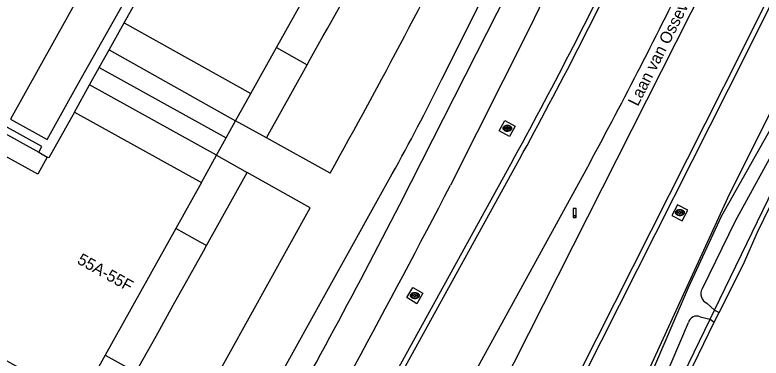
# Model space of a CAD drawing. Extents: x 194485 to 197793, y 468269 to 470822.
# Drawn here: x 196919.9 to 196996.1, y 469615.2 to 469650.3 of the extents above; entities that cross this region are included whole.
import ezdxf

# ---------------------------------------------------------------- set-up
doc = ezdxf.new("R2010")
doc.units = 0
for name, color, linetype in [('BGT begrenzing pand op maaiveld onder overbouw', 7, 'Continuous'), ('BGT grensvlak gebouwinstallatie plus 1', 7, 'Continuous'), ('BGT grensvlak onbegroeid terreindeel', 7, 'Continuous'), ('BGT grensvlak pand deel overbouw', 7, 'Continuous'), ('BGT grensvlak pand op maaiveld', 7, 'Continuous'), ('BGT grensvlak wegdeel', 7, 'Continuous'), ('BGT lijnelement scheiding geluidsscherm', 7, 'Continuous'), ('BGT lijnelement scheiding hek', 7, 'Continuous'), ('BGT puntobject paal lichtmast', 7, 'Continuous'), ('BGT puntobject put kolk', 7, 'Continuous'), ('BGT tekst huisnummerreeks', 7, 'Continuous'), ('BGT tekst openbare ruimte label weg', 7, 'Continuous')]:
    doc.layers.add(name, color=color, linetype=linetype)

msp = doc.modelspace()

# ---------------------------------------------------------------- linework, layer by layer
at = {"layer": 'BGT begrenzing pand op maaiveld onder overbouw'}
for p, q in [((196946.603, 469646.932), (196953.865, 469659.964)), ((196931.044, 469649.462), (196943.979, 469642.223)), ((196925.961, 469640.322), (196938.93, 469633.144)), ((196936.32, 469628.423), (196929.103, 469615.47))]:
    msp.add_line(p, q, dxfattribs=at)
msp.add_lwpolyline([(196923.186, 469635.736), (196922.206, 469633.971), (196916.647, 469637.061), (196917.628, 469638.827)], dxfattribs=at)
at = {"layer": 'BGT grensvlak gebouwinstallatie plus 1'}
msp.add_lwpolyline([(196922.314, 469636.221), (196922.631, 469636.803), (196918.814, 469638.93), (196918.495, 469638.345)], dxfattribs=at)
at = {"layer": 'BGT grensvlak onbegroeid terreindeel'}
for points in [[(196970.993, 469638.906), (196970.418, 469637.843), (196969.364, 469638.406), (196969.922, 469639.478), (196970.993, 469638.906)], [(196986.998, 469629.768), (196988.065, 469629.209), (196988.63, 469630.288), (196987.563, 469630.847), (196986.998, 469629.768)], [(196960.536, 469622.384), (196961.549, 469621.805), (196960.941, 469620.736), (196959.914, 469621.371), (196960.536, 469622.384)]]:
    msp.add_lwpolyline(points, dxfattribs=at)
at = {"layer": 'BGT grensvlak pand deel overbouw'}
for p, q in [((196929.499, 469646.683), (196931.044, 469649.462)), ((196928.503, 469644.892), (196929.499, 469646.683)), ((196946.603, 469646.932), (196949.737, 469645.175)), ((196927.507, 469643.101), (196928.503, 469644.892)), ((196928.503, 469644.892), (196941.455, 469637.684)), ((196925.961, 469640.322), (196927.507, 469643.101)), ((196942.432, 469639.441), (196943.979, 469642.223)), ((196941.455, 469637.684), (196942.432, 469639.441)), ((196918.495, 469638.345), (196922.314, 469636.221)), ((196940.471, 469635.915), (196941.455, 469637.684)), ((196922.314, 469636.221), (196923.186, 469635.736)), ((196938.93, 469633.144), (196940.471, 469635.915))]:
    msp.add_line(p, q, dxfattribs=at)
for points in [[(196949.737, 469645.175), (196950.053, 469645.73), (196951.387, 469648.127), (196951.809, 469648.877), (196953.562, 469652.021), (196954.894, 469654.414), (196955.315, 469655.163), (196956.654, 469657.56), (196956.968, 469658.125)], [(196939.445, 469626.681), (196938.887, 469626.998), (196936.32, 469628.423)], [(196929.103, 469615.47), (196931.68, 469614.045), (196932.238, 469613.728), (196932.546, 469614.291), (196934.303, 469617.439), (196936.051, 469620.586), (196939.136, 469626.121), (196939.445, 469626.681)]]:
    msp.add_lwpolyline(points, dxfattribs=at)
at = {"layer": 'BGT grensvlak pand op maaiveld'}
for p, q in [((196943.979, 469642.223), (196946.603, 469646.932)), ((196938.93, 469633.144), (196936.32, 469628.423))]:
    msp.add_line(p, q, dxfattribs=at)
for points in [[(196931.044, 469649.462), (196933.648, 469654.14), (196933.481, 469654.231)], [(196925.961, 469640.322), (196923.361, 469635.638), (196923.186, 469635.736)], [(196929.103, 469615.47), (196926.475, 469610.753), (196913.516, 469617.964), (196916.147, 469622.686), (196897.841, 469632.872)]]:
    msp.add_lwpolyline(points, dxfattribs=at)
at = {"layer": 'BGT grensvlak wegdeel'}
for p, q in [((196963.492, 469643.678), (196971.463, 469659.622)), ((196929.499, 469646.683), (196942.432, 469639.441)), ((196945.573, 469637.692), (196949.737, 469645.175)), ((196940.471, 469635.915), (196927.507, 469643.101)), ((196945.573, 469637.692), (196942.432, 469639.441)), ((196952.072, 469634.072), (196945.573, 469637.692)), ((196940.471, 469635.915), (196943.604, 469634.154)), ((196939.445, 469626.681), (196943.604, 469634.154)), ((196991.33, 469618.862), (196991.823, 469619.857))]:
    msp.add_line(p, q, dxfattribs=at)
for points in [[(196997.936, 469668.445), (196997.746, 469668.042), (196997.25, 469667.234), (196990.444, 469653.481), (196967.805, 469608.71), (196962.124, 469597.598), (196950.747, 469574.821), (196938.309, 469550.32)], [(196897.067, 469451.551), (196896.58, 469451.785), (196900.495, 469459.935), (196905.056, 469469.263), (196915.308, 469489.702), (196936.699, 469532.551), (196958.295, 469575.32), (196979.341, 469617.182), (196994.142, 469646.569), (197003.69, 469665.723)], [(196897.067, 469451.551), (196900.981, 469459.699), (196905.54, 469469.023), (196915.791, 469489.46), (196937.182, 469532.308), (196958.777, 469575.078), (196979.823, 469616.938), (196994.625, 469646.328), (197004.173, 469665.482)], [(196991.823, 469619.857), (196994.296, 469624.724), (196995.738, 469628.053), (197012.401, 469662.288)], [(196959.212, 469630.887), (196967.051, 469646.301), (196972.328, 469656.737)], [(196919.442, 469639.607), (196923.193, 469637.522), (196926.249, 469643.031), (196932.024, 469653.35), (196928.236, 469655.481), (196919.442, 469639.607)], [(196975.023, 469654.209), (196972.414, 469648.846), (196964.372, 469632.849)], [(196998.205, 469640.591), (196992.034, 469629.654), (196988.666, 469622.369), (196985.234, 469614.368), (196983.75, 469611.223), (196972.19, 469588.744), (196963.313, 469570.833)], [(196999.258, 469639.741), (196993.472, 469629.174), (196990.088, 469622.273)], [(196949.398, 469595.96), (196949.114, 469596.115), (196970.574, 469635.077)], [(196949.398, 469595.96), (196949.587, 469595.854), (196971.049, 469634.821)], [(196933.042, 469553.197), (196940.39, 469565.964), (196950.795, 469584.732), (196962.436, 469605.643), (196978.231, 469634.432)], [(196935.513, 469604.3), (196950.048, 469630.533), (196943.604, 469634.154)], [(196935.894, 469594.536), (196936.276, 469594.179), (196940.275, 469601.298), (196958.431, 469634.015)], [(196990.585, 469620.794), (196991.364, 469620.101), (196991.823, 469619.857)], [(196989.898, 469619.407), (196990.912, 469619.158), (196991.33, 469618.862)], [(196929.961, 469492.33), (196966.155, 469566.891), (196991.33, 469618.862)], [(196964.643, 469570.141), (196973.326, 469588.102), (196986.024, 469612.576), (196988.695, 469618.836)]]:
    msp.add_lwpolyline(points, dxfattribs=at)
for centre, radius, start, end in [((196353.688, 469968.429), 685.462, 330.804968, 333.478355), ((196537.925, 469872.536), 493.53, 331.23989, 334.20926), ((196537.93, 469872.546), 494.07, 331.23902, 334.20702), ((196513.49, 469886.253), 528.581, 331.5489, 333.99423), ((196775.071, 469736.207), 209.914, 330.86784, 333.84553), ((195896.717, 470186.945), 1202.876, 330.591103, 332.571412), ((196302.642, 469968.351), 738.219, 330.415876, 332.79773), ((196991.026, 469621.765), 1.066, 151.56174, 245.58686), ((196989.545, 469618.599), 0.882, 66.37942, 164.40298)]:
    msp.add_arc(centre, radius, start, end, dxfattribs=at)
at = {"layer": 'BGT lijnelement scheiding geluidsscherm'}
msp.add_lwpolyline([(196963.09, 469570.948), (196971.969, 469588.86), (196984.599, 469613.891), (196992.911, 469631.998), (197001.647, 469649.413), (197005.02, 469656.706), (197007.7, 469662.632), (197009.32, 469666.269), (197010.862, 469669.945), (197015.247, 469681.095), (197017.899, 469684.272)], dxfattribs=at)
at = {"layer": 'BGT lijnelement scheiding hek'}
msp.add_lwpolyline([(196931.776, 469497.193), (196990.912, 469619.158), (196991.364, 469620.101), (197013.876, 469666.566)], dxfattribs=at)
at = {"layer": 'BGT puntobject paal lichtmast'}
for points in [[(196977.221, 469630.46), (196976.921, 469630.46), (196976.921, 469629.56), (196977.071, 469629.56)], [(196977.071, 469629.56), (196977.221, 469629.56), (196977.221, 469630.46)]]:
    msp.add_lwpolyline(points, dxfattribs=at)
for start, end in [(0, 180), (0, 180), (180, 0), (180, 270), (270, 0)]:
    msp.add_arc((196977.071, 469629.66), 0.1, start, end, dxfattribs=at)
at = {"layer": 'BGT puntobject put kolk'}
for p, q in [((196970.099, 469638.707), (196969.942, 469638.707)), ((196969.942, 469638.632), (196970.099, 469638.632)), ((196970.442, 469638.707), (196970.285, 469638.707)), ((196970.285, 469638.632), (196970.442, 469638.632)), ((196987.728, 469630.096), (196987.571, 469630.096)), ((196987.571, 469630.022), (196987.728, 469630.022)), ((196988.071, 469630.096), (196987.914, 469630.096)), ((196987.914, 469630.022), (196988.071, 469630.022)), ((196960.652, 469621.615), (196960.495, 469621.615)), ((196960.495, 469621.54), (196960.652, 469621.54)), ((196960.995, 469621.615), (196960.838, 469621.615)), ((196960.838, 469621.54), (196960.995, 469621.54))]:
    msp.add_line(p, q, dxfattribs=at)
for centre, radius, start, end in [((196969.942, 469638.669), 0.0375, 90, 270), ((196970.192, 469638.669), 0.1, 0, 180), ((196970.192, 469638.669), 0.1, 157.97569, 180), ((196970.192, 469638.669), 0.1, 180, 202.02431), ((196970.192, 469638.669), 0.1, 180, 0), ((196970.192, 469638.669), 0.1, 0, 22.02431), ((196970.192, 469638.669), 0.1, 337.97569, 0), ((196970.442, 469638.669), 0.0375, 270, 90), ((196987.571, 469630.059), 0.0375, 90, 270), ((196987.821, 469630.059), 0.1, 0, 180), ((196987.821, 469630.059), 0.1, 157.97569, 180), ((196987.821, 469630.059), 0.1, 180, 202.02431), ((196987.821, 469630.059), 0.1, 180, 0), ((196987.821, 469630.059), 0.1, 0, 22.02431), ((196987.821, 469630.059), 0.1, 337.97569, 0), ((196988.071, 469630.059), 0.0375, 270, 90), ((196960.495, 469621.577), 0.0375, 90, 270), ((196960.745, 469621.577), 0.1, 0, 180), ((196960.745, 469621.577), 0.1, 157.97569, 180), ((196960.745, 469621.577), 0.1, 180, 202.02431), ((196960.745, 469621.577), 0.1, 180, 0), ((196960.745, 469621.577), 0.1, 0, 22.02431), ((196960.745, 469621.577), 0.1, 337.97569, 0), ((196960.995, 469621.577), 0.0375, 270, 90)]:
    msp.add_arc(centre, radius, start, end, dxfattribs=at)
for centre in [(196970.192, 469638.669), (196987.821, 469630.059), (196960.745, 469621.577)]:
    msp.add_ellipse(centre, major_axis=(0.392, 0), ratio=0.689655, dxfattribs=at)
for points in [[(196970.634, 469638.669), (196970.634, 469638.712), (196970.622, 469638.756), (196970.556, 469638.87), (196970.475, 469638.927), (196970.283, 469638.992), (196970.173, 469638.998), (196969.97, 469638.957), (196969.879, 469638.91), (196969.776, 469638.793), (196969.751, 469638.733), (196969.749, 469638.611), (196969.773, 469638.55), (196969.857, 469638.451), (196969.916, 469638.412), (196970.095, 469638.344), (196970.229, 469638.337), (196970.462, 469638.399), (196970.562, 469638.468), (196970.625, 469638.593), (196970.634, 469638.631), (196970.634, 469638.669)], [(196988.263, 469630.059), (196988.263, 469630.102), (196988.251, 469630.146), (196988.185, 469630.26), (196988.104, 469630.317), (196987.912, 469630.382), (196987.802, 469630.388), (196987.599, 469630.347), (196987.508, 469630.3), (196987.405, 469630.183), (196987.38, 469630.123), (196987.378, 469630.001), (196987.402, 469629.94), (196987.486, 469629.841), (196987.545, 469629.802), (196987.724, 469629.734), (196987.858, 469629.727), (196988.091, 469629.789), (196988.191, 469629.858), (196988.254, 469629.983), (196988.263, 469630.021), (196988.263, 469630.059)], [(196961.187, 469621.577), (196961.187, 469621.62), (196961.175, 469621.664), (196961.109, 469621.778), (196961.028, 469621.835), (196960.836, 469621.9), (196960.726, 469621.906), (196960.523, 469621.865), (196960.432, 469621.818), (196960.329, 469621.701), (196960.304, 469621.641), (196960.302, 469621.519), (196960.326, 469621.458), (196960.41, 469621.359), (196960.469, 469621.32), (196960.648, 469621.252), (196960.782, 469621.245), (196961.015, 469621.307), (196961.115, 469621.376), (196961.178, 469621.501), (196961.187, 469621.539), (196961.187, 469621.577)]]:
    msp.add_open_spline(points, degree=3, dxfattribs=at)

# ---------------------------------------------------------------- texts
at = {"layer": 'BGT tekst huisnummerreeks'}
msp.add_text('55A-55F', height=1.2, rotation=330.9, dxfattribs=at).set_placement((196926.15, 469624.913))
at = {"layer": 'BGT tekst openbare ruimte label weg'}
msp.add_text('Laan van Osseveld', height=1.2, rotation=63.3, dxfattribs=at).set_placement((196983.522, 469640.848))

doc.saveas('drawing.dxf')
